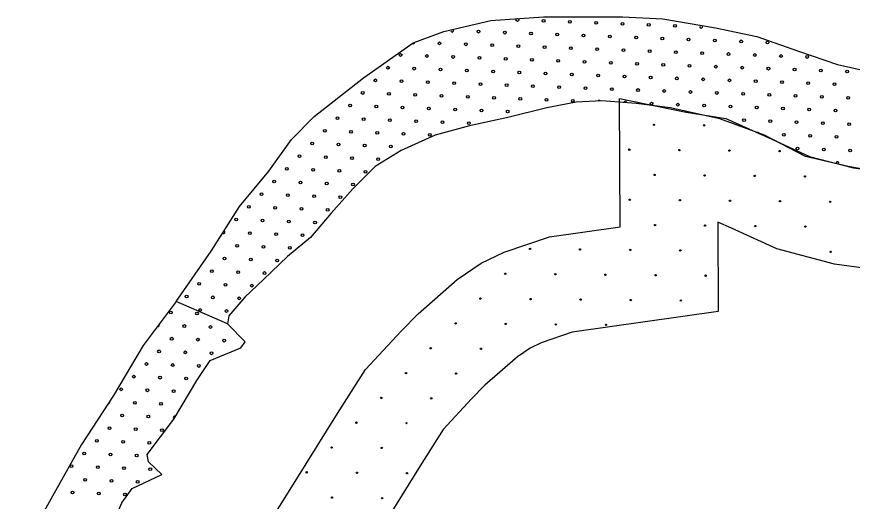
# Model space of a CAD drawing. Extents: x 1612280 to 1883141, y 560852 to 780851.
# Drawn here: x 1699349 to 1705762, y 680044 to 683762 of the extents above; entities that cross this region are included whole.
import ezdxf

# ---------------------------------------------------------------- set-up
doc = ezdxf.new("R2010")
doc.units = 0
for name, color, linetype in [('DESIGN - EROSION CONTROL - Devices', 7, 'Continuous'), ('DESIGN - SCRATCH - User 1', 7, 'Continuous'), ('DESIGN - TRAFFIC CONTROL PERMANENT - Pavement Marking Text', 7, 'Continuous')]:
    doc.layers.add(name, color=color, linetype=linetype)

msp = doc.modelspace()

# ---------------------------------------------------------------- linework, layer by layer
at = {"layer": 'DESIGN - EROSION CONTROL - Devices'}
for centre in [(1704240.9, 682932.2), (1704240.9, 682932.2), (1704625.5, 682928.5), (1704625.5, 682928.5), (1704050.5, 682741.8), (1704050.5, 682741.8), (1704435.1, 682738.1), (1704435.1, 682738.1), (1704819.6, 682734.4), (1704819.6, 682734.4), (1705204.2, 682730.6), (1705204.2, 682730.6), (1704244.7, 682547.7), (1704244.7, 682547.7), (1704629.2, 682544), (1704629.2, 682544), (1705013.8, 682540.2), (1705013.8, 682540.2), (1705398.3, 682536.5), (1705398.3, 682536.5), (1704054.3, 682357.3), (1704054.3, 682357.3), (1704438.8, 682353.6), (1704438.8, 682353.6), (1704823.4, 682349.8), (1704823.4, 682349.8), (1705207.9, 682346.1), (1705207.9, 682346.1), (1705592.5, 682342.4), (1705592.5, 682342.4), (1704248.4, 682163.1), (1704248.4, 682163.1), (1704633, 682159.4), (1704633, 682159.4), (1705017.5, 682155.7), (1705017.5, 682155.7), (1705402.1, 682151.9), (1705402.1, 682151.9), (1703288.9, 681980.2), (1703288.9, 681980.2), (1703673.4, 681976.5), (1703673.4, 681976.5), (1704058, 681972.7), (1704058, 681972.7), (1704442.5, 681969), (1704442.5, 681969), (1705596.2, 681957.8), (1705596.2, 681957.8), (1703098.5, 681789.8), (1703098.5, 681789.8), (1703483, 681786.1), (1703483, 681786.1), (1703867.6, 681782.3), (1703867.6, 681782.3), (1704252.1, 681778.6), (1704252.1, 681778.6), (1704636.7, 681774.9), (1704636.7, 681774.9), (1702908.1, 681599.4), (1702908.1, 681599.4), (1703292.6, 681595.6), (1703292.6, 681595.6), (1703677.2, 681591.9), (1703677.2, 681591.9), (1704061.7, 681588.2), (1704061.7, 681588.2), (1704446.3, 681584.4), (1704446.3, 681584.4), (1702717.7, 681409), (1702717.7, 681409), (1703102.2, 681405.2), (1703102.2, 681405.2), (1703486.8, 681401.5), (1703486.8, 681401.5), (1703871.3, 681397.8), (1703871.3, 681397.8), (1702527.3, 681218.6), (1702527.3, 681218.6), (1702911.8, 681214.8), (1702911.8, 681214.8), (1702336.8, 681028.2), (1702336.8, 681028.2), (1702721.4, 681024.4), (1702721.4, 681024.4), (1702146.4, 680837.7), (1702146.4, 680837.7), (1702531, 680834), (1702531, 680834), (1701956, 680647.3), (1701956, 680647.3), (1702340.6, 680643.6), (1702340.6, 680643.6), (1701765.6, 680456.9), (1701765.6, 680456.9), (1702150.2, 680453.2), (1702150.2, 680453.2), (1701575.2, 680266.5), (1701575.2, 680266.5), (1701959.8, 680262.8), (1701959.8, 680262.8), (1702344.3, 680259), (1702344.3, 680259), (1701769.3, 680072.4), (1701769.3, 680072.4), (1702153.9, 680068.6), (1702153.9, 680068.6)]:
    msp.add_circle(centre, 5.28, dxfattribs=at)
msp.add_arc((1702534.7, 680449.5), 5.28, 104.16229, 190.72354, dxfattribs=at)
at = {"layer": 'DESIGN - SCRATCH - User 1'}
for points in [[(1700966.1, 681405.2), (1700571.8, 681576.8), (1700840.9, 681962.9), (1701058.1, 682306.1), (1701283.9, 682577.7), (1701458.2, 682820.8), (1701632.5, 682995.2), (1702009.7, 683292.6), (1702392.6, 683561.4), (1702627, 683647.2), (1702987, 683733), (1703392.8, 683761.6), (1703998.7, 683761.6), (1704307.3, 683744.4), (1704713.1, 683675.8), (1705028.5, 683609.3), (1705349.7, 683496.8), (1705649.4, 683395.1), (1705820.7, 683357.6), (1705965.3, 683405.8), (1706077.7, 683502.2)], [(1700966.1, 681405.2), (1700571.8, 681576.8), (1700840.9, 681962.9), (1701058.1, 682306.1), (1701283.9, 682577.7), (1701458.2, 682820.8), (1701632.5, 682995.2), (1702009.7, 683292.6), (1702392.6, 683561.4), (1702627, 683647.2), (1702987, 683733), (1703392.8, 683761.6), (1703998.7, 683761.6), (1704307.3, 683744.4), (1704713.1, 683675.8), (1705028.5, 683609.3), (1705349.7, 683496.8), (1705649.4, 683395.1), (1705820.7, 683357.6), (1705965.3, 683405.8), (1706077.7, 683502.2)], [(1703975.6, 683133.1), (1704487, 683028.3), (1704791.9, 682981.3), (1705143.7, 682821.7), (1705434.6, 682690.3), (1705772.3, 682601.1), (1706114.8, 682554.2), (1706410.3, 682422.8), (1706766.8, 682192.7), (1707128, 681929.9), (1707390.6, 681756.3)], [(1703980.6, 682150.5), (1703975.6, 683133.1)], [(1703975.6, 683133.1), (1704487, 683028.3), (1704791.9, 682981.3), (1705143.7, 682821.7), (1705434.6, 682690.3), (1705772.3, 682601.1), (1706114.8, 682554.2), (1706410.3, 682422.8), (1706766.8, 682192.7), (1707128, 681929.9), (1707390.6, 681756.3)], [(1703980.6, 682150.5), (1703975.6, 683133.1)], [(1706168.7, 682532.7), (1705729.7, 682613), (1705403.2, 682688), (1705087.4, 682854.1), (1704744.8, 682977.3), (1704364.7, 683063), (1704102.4, 683095.1), (1703840.2, 683116.5), (1703642.1, 683105.8), (1703417.3, 683063), (1703117.5, 682988), (1702823.1, 682923.7), (1702560.8, 682854.1), (1702298.5, 682736.2), (1702100.5, 682613), (1701929.2, 682441.6), (1701763.2, 682254.2), (1701602.7, 682066.7), (1701426, 681922.1), (1701244, 681745.3), (1701099.5, 681611.4), (1700976.4, 681466.8), (1700966.1, 681405.2)], [(1706168.7, 682532.7), (1705729.7, 682613), (1705403.2, 682688), (1705087.4, 682854.1), (1704744.8, 682977.3), (1704364.7, 683063), (1704102.4, 683095.1), (1703840.2, 683116.5), (1703642.1, 683105.8), (1703417.3, 683063), (1703117.5, 682988), (1702823.1, 682923.7), (1702560.8, 682854.1), (1702298.5, 682736.2), (1702100.5, 682613), (1701929.2, 682441.6), (1701763.2, 682254.2), (1701602.7, 682066.7), (1701426, 681922.1), (1701244, 681745.3), (1701099.5, 681611.4), (1700976.4, 681466.8), (1700966.1, 681405.2)], [(1706306.2, 681597.3), (1706052.5, 681761), (1705907.4, 681825.6), (1705625.1, 681864.3), (1705182.7, 681981.1), (1704834.4, 682138.5), (1704730.4, 682185.7)], [(1704730.4, 682185.7), (1704733.9, 681500.6)], [(1706306.2, 681597.3), (1706052.5, 681761), (1705907.4, 681825.6), (1705625.1, 681864.3), (1705182.7, 681981.1), (1704834.4, 682138.5), (1704730.4, 682185.7)], [(1704730.4, 682185.7), (1704733.9, 681500.6)], [(1701111.9, 679599.3), (1701487.2, 680195.5), (1701810.8, 680716.5), (1702026.6, 681054.5), (1702298.7, 681350.2), (1702430, 681481.6), (1702730.3, 681744.5), (1702913.2, 681871.2), (1703091.5, 681955.7), (1703438.6, 682073), (1703980.6, 682150.5)], [(1701111.9, 679599.3), (1701487.2, 680195.5), (1701810.8, 680716.5), (1702026.6, 681054.5), (1702298.7, 681350.2), (1702430, 681481.6), (1702730.3, 681744.5), (1702913.2, 681871.2), (1703091.5, 681955.7), (1703438.6, 682073), (1703980.6, 682150.5)], [(1701103.3, 681268), (1700966.1, 681405.2), (1700571.8, 681576.8), (1700320.3, 681239.4), (1700091.7, 680856.2), (1699845.9, 680478.7), (1699623, 680084.1), (1699348.7, 679590.2)], [(1701103.3, 681268), (1700966.1, 681405.2), (1700571.8, 681576.8), (1700320.3, 681239.4), (1700091.7, 680856.2), (1699845.9, 680478.7), (1699623, 680084.1), (1699348.7, 679590.2)], [(1704733.9, 681500.6), (1703613.2, 681340.4), (1703373.1, 681259.2), (1703289.8, 681219.7), (1703192.3, 681152.2), (1702942.9, 680933.8), (1702840.1, 680831), (1702623.2, 680595.2), (1702445.4, 680316.8), (1702123, 679797.8), (1701533.1, 678860.6)], [(1704733.9, 681500.6), (1703613.2, 681340.4), (1703373.1, 681259.2), (1703289.8, 681219.7), (1703192.3, 681152.2), (1702942.9, 680933.8), (1702840.1, 680831), (1702623.2, 680595.2), (1702445.4, 680316.8), (1702123, 679797.8), (1701533.1, 678860.6)], [(1699777.4, 679075.5), (1699885.9, 679329.2), (1699983.1, 679615.2), (1700063.1, 679815.3), (1700154.6, 680032.6), (1700234.6, 680141.3), (1700463.2, 680250), (1700360.3, 680347.2), (1700348.9, 680404.4), (1700554.6, 680673.2), (1700731.8, 680970.6), (1700834.7, 681125), (1701069, 681222.2), (1701103.3, 681268)], [(1699777.4, 679075.5), (1699885.9, 679329.2), (1699983.1, 679615.2), (1700063.1, 679815.3), (1700154.6, 680032.6), (1700234.6, 680141.3), (1700463.2, 680250), (1700360.3, 680347.2), (1700348.9, 680404.4), (1700554.6, 680673.2), (1700731.8, 680970.6), (1700834.7, 681125), (1701069, 681222.2), (1701103.3, 681268)]]:
    msp.add_lwpolyline(points, dxfattribs=at)
msp.add_arc((1700053, 680806.1), 10.6, 266.11292, 27.74961, dxfattribs=at)
at = {"layer": 'DESIGN - TRAFFIC CONTROL PERMANENT - Pavement Marking Text'}
for centre in [(1703191.7, 683736.7), (1703191.7, 683736.7), (1703393.3, 683729.2), (1703393.3, 683729.2), (1703594.9, 683721.7), (1703594.9, 683721.7), (1703796.5, 683714.3), (1703796.5, 683714.3), (1703998.1, 683706.8), (1703998.1, 683706.8), (1704199.7, 683699.3), (1704199.7, 683699.3), (1704401.4, 683691.9), (1704401.4, 683691.9), (1702893, 683647.1), (1702893, 683647.1), (1703094.6, 683639.6), (1703094.6, 683639.6), (1703296.2, 683632.1), (1703296.2, 683632.1), (1703497.8, 683624.7), (1703497.8, 683624.7), (1703699.4, 683617.2), (1703699.4, 683617.2), (1703901.1, 683609.7), (1703901.1, 683609.7), (1704102.7, 683602.3), (1704102.7, 683602.3), (1704304.3, 683594.8), (1704304.3, 683594.8), (1704505.9, 683587.3), (1704505.9, 683587.3), (1704707.5, 683579.9), (1704707.5, 683579.9), (1704909.1, 683572.4), (1704909.1, 683572.4), (1705110.7, 683564.9), (1705110.7, 683564.9), (1702594.3, 683557.5), (1702594.3, 683557.5), (1702795.9, 683550), (1702795.9, 683550), (1702997.5, 683542.5), (1702997.5, 683542.5), (1703199.2, 683535.1), (1703199.2, 683535.1), (1703400.8, 683527.6), (1703400.8, 683527.6), (1703602.4, 683520.1), (1703602.4, 683520.1), (1703804, 683512.7), (1703804, 683512.7), (1704005.6, 683505.2), (1704005.6, 683505.2), (1704207.2, 683497.7), (1704207.2, 683497.7), (1702295.6, 683467.9), (1702295.6, 683467.9), (1702497.3, 683460.4), (1702497.3, 683460.4), (1702698.9, 683452.9), (1702698.9, 683452.9), (1702900.5, 683445.5), (1702900.5, 683445.5), (1703102.1, 683438), (1703102.1, 683438), (1703303.7, 683430.5), (1703303.7, 683430.5), (1704408.8, 683490.3), (1704408.8, 683490.3), (1704610.4, 683482.8), (1704610.4, 683482.8), (1704812, 683475.3), (1704812, 683475.3), (1705013.6, 683467.9), (1705013.6, 683467.9), (1705215.3, 683460.4), (1705215.3, 683460.4), (1705416.9, 683452.9), (1705416.9, 683452.9), (1702198.6, 683370.8), (1702198.6, 683370.8), (1703505.3, 683423.1), (1703505.3, 683423.1), (1703706.9, 683415.6), (1703706.9, 683415.6), (1703908.5, 683408.1), (1703908.5, 683408.1), (1704110.1, 683400.7), (1704110.1, 683400.7), (1704311.7, 683393.2), (1704311.7, 683393.2), (1704513.4, 683385.7), (1704513.4, 683385.7), (1704715, 683378.3), (1704715, 683378.3), (1704916.6, 683370.8), (1704916.6, 683370.8), (1702400.2, 683363.3), (1702400.2, 683363.3), (1702601.8, 683355.9), (1702601.8, 683355.9), (1702803.4, 683348.4), (1702803.4, 683348.4), (1703005, 683340.9), (1703005, 683340.9), (1703206.6, 683333.5), (1703206.6, 683333.5), (1703408.2, 683326), (1703408.2, 683326), (1703609.8, 683318.5), (1703609.8, 683318.5), (1703811.5, 683311.1), (1703811.5, 683311.1), (1704013.1, 683303.6), (1704013.1, 683303.6), (1705118.2, 683363.3), (1705118.2, 683363.3), (1705319.8, 683355.9), (1705319.8, 683355.9), (1705521.4, 683348.4), (1705521.4, 683348.4), (1705723, 683340.9), (1705723, 683340.9), (1702101.5, 683273.7), (1702101.5, 683273.7), (1702303.1, 683266.3), (1702303.1, 683266.3), (1702504.7, 683258.8), (1702504.7, 683258.8), (1702706.3, 683251.3), (1702706.3, 683251.3), (1702907.9, 683243.9), (1702907.9, 683243.9), (1704214.7, 683296.1), (1704214.7, 683296.1), (1704416.3, 683288.7), (1704416.3, 683288.7), (1704617.9, 683281.2), (1704617.9, 683281.2), (1704819.5, 683273.7), (1704819.5, 683273.7), (1705021.1, 683266.3), (1705021.1, 683266.3), (1705222.7, 683258.8), (1705222.7, 683258.8), (1705424.3, 683251.3), (1705424.3, 683251.3), (1705625.9, 683243.9), (1705625.9, 683243.9), (1702004.4, 683176.7), (1702004.4, 683176.7), (1703109.6, 683236.4), (1703109.6, 683236.4), (1703311.2, 683228.9), (1703311.2, 683228.9), (1703512.8, 683221.5), (1703512.8, 683221.5), (1703714.4, 683214), (1703714.4, 683214), (1703916, 683206.5), (1703916, 683206.5), (1704117.6, 683199.1), (1704117.6, 683199.1), (1704319.2, 683191.6), (1704319.2, 683191.6), (1704520.8, 683184.1), (1704520.8, 683184.1), (1704722.4, 683176.7), (1704722.4, 683176.7), (1702206, 683169.2), (1702206, 683169.2), (1702407.6, 683161.7), (1702407.6, 683161.7), (1702609.3, 683154.3), (1702609.3, 683154.3), (1702810.9, 683146.8), (1702810.9, 683146.8), (1703012.5, 683139.3), (1703012.5, 683139.3), (1703214.1, 683131.9), (1703214.1, 683131.9), (1703415.7, 683124.4), (1703415.7, 683124.4), (1703617.3, 683116.9), (1703617.3, 683116.9), (1704924, 683169.2), (1704924, 683169.2), (1705125.7, 683161.7), (1705125.7, 683161.7), (1705327.3, 683154.3), (1705327.3, 683154.3), (1705528.9, 683146.8), (1705528.9, 683146.8), (1705730.5, 683139.3), (1705730.5, 683139.3), (1701907.4, 683079.6), (1701907.4, 683079.6), (1702109, 683072.1), (1702109, 683072.1), (1702310.6, 683064.6), (1702310.6, 683064.6), (1702512.2, 683057.2), (1702512.2, 683057.2), (1702713.8, 683049.7), (1702713.8, 683049.7), (1704222.1, 683094.5), (1704222.1, 683094.5), (1704423.8, 683087), (1704423.8, 683087), (1704625.4, 683079.6), (1704625.4, 683079.6), (1704827, 683072.1), (1704827, 683072.1), (1705028.6, 683064.6), (1705028.6, 683064.6), (1705230.2, 683057.2), (1705230.2, 683057.2), (1705431.8, 683049.7), (1705431.8, 683049.7), (1701810.3, 682982.5), (1701810.3, 682982.5), (1702915.4, 683042.2), (1702915.4, 683042.2), (1703117, 683034.8), (1703117, 683034.8), (1705633.4, 683042.2), (1705633.4, 683042.2), (1702011.9, 682975), (1702011.9, 682975), (1702213.5, 682967.6), (1702213.5, 682967.6), (1702415.1, 682960.1), (1702415.1, 682960.1), (1702616.7, 682952.6), (1702616.7, 682952.6), (1702818.3, 682945.2), (1702818.3, 682945.2), (1704931.5, 682967.6), (1704931.5, 682967.6), (1705133.1, 682960.1), (1705133.1, 682960.1), (1705334.7, 682952.6), (1705334.7, 682952.6), (1705536.3, 682945.2), (1705536.3, 682945.2), (1705738, 682937.7), (1705738, 682937.7), (1701713.2, 682885.4), (1701713.2, 682885.4), (1701914.8, 682878), (1701914.8, 682878), (1702116.4, 682870.5), (1702116.4, 682870.5), (1702318, 682863), (1702318, 682863), (1702519.7, 682855.6), (1702519.7, 682855.6), (1705237.7, 682855.6), (1705237.7, 682855.6), (1701616.1, 682788.4), (1701616.1, 682788.4), (1705439.3, 682848.1), (1705439.3, 682848.1), (1705640.9, 682840.6), (1705640.9, 682840.6), (1701817.8, 682780.9), (1701817.8, 682780.9), (1702019.4, 682773.4), (1702019.4, 682773.4), (1702221, 682766), (1702221, 682766), (1705342.2, 682751), (1705342.2, 682751), (1705543.8, 682743.6), (1705543.8, 682743.6), (1705745.4, 682736.1), (1705745.4, 682736.1), (1701519.1, 682691.3), (1701519.1, 682691.3), (1701720.7, 682683.8), (1701720.7, 682683.8), (1701922.3, 682676.4), (1701922.3, 682676.4), (1702123.9, 682668.9), (1702123.9, 682668.9), (1701422, 682594.2), (1701422, 682594.2), (1701623.6, 682586.8), (1701623.6, 682586.8), (1701825.2, 682579.3), (1701825.2, 682579.3), (1702026.8, 682571.8), (1702026.8, 682571.8), (1701324.9, 682497.2), (1701324.9, 682497.2), (1701526.5, 682489.7), (1701526.5, 682489.7), (1701728.1, 682482.2), (1701728.1, 682482.2), (1701929.8, 682474.8), (1701929.8, 682474.8), (1701227.9, 682400.1), (1701227.9, 682400.1), (1701429.5, 682392.6), (1701429.5, 682392.6), (1701631.1, 682385.1), (1701631.1, 682385.1), (1701832.7, 682377.7), (1701832.7, 682377.7), (1701130.8, 682303), (1701130.8, 682303), (1701332.4, 682295.5), (1701332.4, 682295.5), (1701534, 682288.1), (1701534, 682288.1), (1701735.6, 682280.6), (1701735.6, 682280.6), (1701033.7, 682205.9), (1701033.7, 682205.9), (1701235.3, 682198.5), (1701235.3, 682198.5), (1701436.9, 682191), (1701436.9, 682191), (1701638.5, 682183.5), (1701638.5, 682183.5), (1701138.3, 682101.4), (1701138.3, 682101.4), (1701339.9, 682093.9), (1701339.9, 682093.9), (1701541.5, 682086.5), (1701541.5, 682086.5), (1701041.2, 682004.3), (1701041.2, 682004.3), (1701242.8, 681996.9), (1701242.8, 681996.9), (1701444.4, 681989.4), (1701444.4, 681989.4), (1700944.1, 681907.3), (1700944.1, 681907.3), (1701145.7, 681899.8), (1701145.7, 681899.8), (1701347.3, 681892.3), (1701347.3, 681892.3), (1700847, 681810.2), (1700847, 681810.2), (1701048.6, 681802.7), (1701048.6, 681802.7), (1701250.3, 681795.2), (1701250.3, 681795.2), (1700750, 681713.1), (1700750, 681713.1), (1700951.6, 681705.6), (1700951.6, 681705.6), (1701153.2, 681698.2), (1701153.2, 681698.2), (1700652.9, 681616), (1700652.9, 681616), (1700854.5, 681608.6), (1700854.5, 681608.6), (1701056.1, 681601.1), (1701056.1, 681601.1), (1700757.4, 681511.5), (1700757.4, 681511.5), (1700530.9, 681493.1), (1700530.9, 681493.1), (1700732.5, 681485.6), (1700732.5, 681485.6), (1700959, 681504), (1700959, 681504), (1700635.4, 681388.6), (1700635.4, 681388.6), (1700837, 681381.1), (1700837, 681381.1), (1700538.3, 681291.5), (1700538.3, 681291.5), (1700739.9, 681284), (1700739.9, 681284), (1700941.5, 681276.6), (1700941.5, 681276.6), (1700441.2, 681194.4), (1700441.2, 681194.4), (1700642.9, 681187), (1700642.9, 681187), (1700844.5, 681179.5), (1700844.5, 681179.5), (1700344.2, 681097.4), (1700344.2, 681097.4), (1700545.8, 681089.9), (1700545.8, 681089.9), (1700747.4, 681082.4), (1700747.4, 681082.4), (1700247.1, 681000.3), (1700247.1, 681000.3), (1700448.7, 680992.8), (1700448.7, 680992.8), (1700650.3, 680985.4), (1700650.3, 680985.4), (1700150, 680903.2), (1700150, 680903.2), (1700351.6, 680895.7), (1700351.6, 680895.7), (1700553.3, 680888.3), (1700553.3, 680888.3), (1700254.6, 680798.7), (1700254.6, 680798.7), (1700456.2, 680791.2), (1700456.2, 680791.2), (1700157.5, 680701.6), (1700157.5, 680701.6), (1700359.1, 680694.1), (1700359.1, 680694.1), (1700060.4, 680604.5), (1700060.4, 680604.5), (1700262, 680597.1), (1700262, 680597.1), (1700463.7, 680589.6), (1700463.7, 680589.6), (1699963.4, 680507.5), (1699963.4, 680507.5), (1700165, 680500), (1700165, 680500), (1700366.6, 680492.5), (1700366.6, 680492.5), (1699866.3, 680410.4), (1699866.3, 680410.4), (1700067.9, 680402.9), (1700067.9, 680402.9), (1700269.5, 680395.5), (1700269.5, 680395.5), (1699769.2, 680313.3), (1699769.2, 680313.3), (1699970.8, 680305.9), (1699970.8, 680305.9), (1700172.4, 680298.4), (1700172.4, 680298.4), (1700374, 680290.9), (1700374, 680290.9), (1699873.8, 680208.8), (1699873.8, 680208.8), (1700075.4, 680201.3), (1700075.4, 680201.3), (1700277, 680193.8), (1700277, 680193.8), (1699776.7, 680111.7), (1699776.7, 680111.7), (1699978.3, 680104.2), (1699978.3, 680104.2), (1700179.9, 680096.8), (1700179.9, 680096.8)]:
    msp.add_circle(centre, 10.6, dxfattribs=at)
for centre, start, end in [((1702691.4, 683654.5), 146.05009, 60.7509), ((1704603, 683684.4), 101.50626, 59.29573), ((1702392.7, 683564.9), 230.7806, 1.86973), ((1703818.9, 683109.4), 37.23469, 148.95538), ((1704020.5, 683102), 354.33438, 176.32572), ((1704729.9, 682975), 18.3696, 136.21541), ((1705036, 682863), 38.05447, 102.38802), ((1705648.3, 682639), 304.72566, 209.40473), ((1700936.6, 682108.9), 222.08871, 73.24888), ((1700433.8, 681396), 247.76309, 38.84387), ((1700560.7, 680686.7), 50.1158, 248.31281)]:
    msp.add_arc(centre, 10.6, start, end, dxfattribs=at)

doc.saveas('drawing.dxf')
